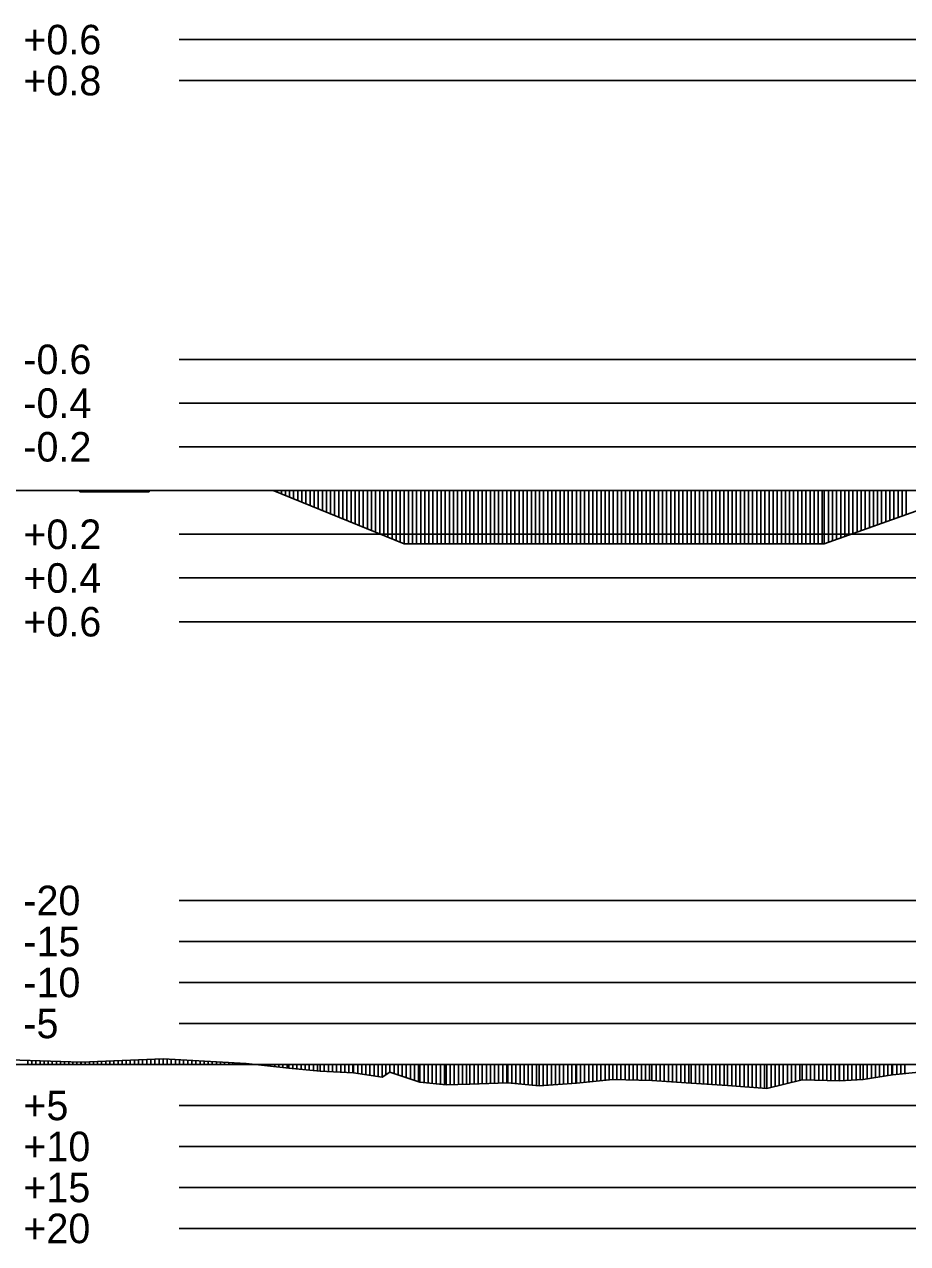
# Model space of a CAD drawing. Extents: x 2 to 10148, y 0 to 380.
# Drawn here: x 8502.6 to 8556.4, y 231.1 to 305.4 of the extents above; entities that cross this region are included whole.
import ezdxf

# ---------------------------------------------------------------- set-up
doc = ezdxf.new("R2010")
doc.units = 0
for name, color, linetype in [('POSUN_CARA', 7, 'Continuous'), ('POSUN_RASTR', 7, 'Continuous'), ('POSUN_TEXT', 7, 'Continuous'), ('ZRYCHL_CARA', 7, 'Continuous'), ('ZRYCHL_RASTR', 7, 'Continuous'), ('ZRYCHL_TEXT', 7, 'Continuous')]:
    doc.layers.add(name, color=color, linetype=linetype)

msp = doc.modelspace()

# ---------------------------------------------------------------- linework, layer by layer
at = {"layer": 'POSUN_CARA'}
for p, q in [((8501.015, 242.306), (8506.024, 242.135)), ((8502.765, 242), (8502.765, 242.246)), ((8503.015, 242), (8503.015, 242.238)), ((8503.265, 242), (8503.265, 242.229)), ((8503.515, 242), (8503.515, 242.22)), ((8503.765, 242), (8503.765, 242.212)), ((8504.015, 242), (8504.015, 242.203)), ((8504.265, 242), (8504.265, 242.195)), ((8504.515, 242), (8504.515, 242.186)), ((8504.765, 242), (8504.765, 242.178)), ((8505.015, 242), (8505.015, 242.169)), ((8505.265, 242), (8505.265, 242.161)), ((8505.515, 242), (8505.515, 242.152)), ((8505.765, 242), (8505.765, 242.144)), ((8506.015, 242), (8506.015, 242.135)), ((8506.024, 242.135), (8511.025, 242.348)), ((8506.024, 242), (8506.024, 242.135)), ((8506.274, 242), (8506.274, 242.145)), ((8506.524, 242), (8506.524, 242.156)), ((8506.774, 242), (8506.774, 242.167)), ((8507.024, 242), (8507.024, 242.177)), ((8507.274, 242), (8507.274, 242.188)), ((8507.524, 242), (8507.524, 242.199)), ((8507.774, 242), (8507.774, 242.209)), ((8508.024, 242), (8508.024, 242.22)), ((8508.274, 242), (8508.274, 242.231)), ((8508.524, 242), (8508.524, 242.241)), ((8508.774, 242), (8508.774, 242.252)), ((8509.024, 242), (8509.024, 242.263)), ((8509.274, 242), (8509.274, 242.273)), ((8509.524, 242), (8509.524, 242.284)), ((8509.774, 242), (8509.774, 242.295)), ((8510.024, 242), (8510.024, 242.305)), ((8510.274, 242), (8510.274, 242.316)), ((8510.524, 242), (8510.524, 242.327)), ((8510.774, 242), (8510.774, 242.337)), ((8511.024, 242), (8511.024, 242.348)), ((8511.025, 242.348), (8516.085, 242.054)), ((8511.025, 242), (8511.025, 242.348)), ((8511.275, 242), (8511.275, 242.333)), ((8511.525, 242), (8511.525, 242.319)), ((8511.775, 242), (8511.775, 242.304)), ((8512.025, 242), (8512.025, 242.29)), ((8512.275, 242), (8512.275, 242.275)), ((8512.525, 242), (8512.525, 242.261)), ((8512.775, 242), (8512.775, 242.246)), ((8513.025, 242), (8513.025, 242.232)), ((8513.275, 242), (8513.275, 242.217)), ((8513.525, 242), (8513.525, 242.202)), ((8513.775, 242), (8513.775, 242.188)), ((8514.025, 242), (8514.025, 242.173)), ((8514.275, 242), (8514.275, 242.159)), ((8514.525, 242), (8514.525, 242.144)), ((8514.775, 242), (8514.775, 242.13)), ((8515.025, 242), (8515.025, 242.115)), ((8515.275, 242), (8515.275, 242.101)), ((8515.525, 242), (8515.525, 242.086)), ((8515.775, 242), (8515.775, 242.072)), ((8516.025, 242), (8516.025, 242.057)), ((8516.085, 242.054), (8518.691, 241.766)), ((8516.085, 242), (8516.085, 242.054)), ((8516.335, 242), (8516.335, 242.026)), ((8516.585, 242), (8516.585, 241.998)), ((8516.835, 242), (8516.835, 241.971)), ((8517.085, 242), (8517.085, 241.943)), ((8517.335, 242), (8517.335, 241.916)), ((8517.585, 242), (8517.585, 241.888)), ((8517.835, 242), (8517.835, 241.86)), ((8518.085, 242), (8518.085, 241.833)), ((8518.335, 242), (8518.335, 241.805)), ((8518.585, 242), (8518.585, 241.778)), ((8518.691, 242), (8518.691, 241.766)), ((8518.691, 241.766), (8520.608, 241.584)), ((8518.941, 242), (8518.941, 241.742)), ((8519.191, 242), (8519.191, 241.719)), ((8519.441, 242), (8519.441, 241.695)), ((8519.691, 242), (8519.691, 241.671)), ((8519.941, 242), (8519.941, 241.647)), ((8520.191, 242), (8520.191, 241.624)), ((8520.441, 242), (8520.441, 241.6)), ((8520.608, 242), (8520.608, 241.584)), ((8520.858, 242), (8520.858, 241.573)), ((8521.108, 242), (8521.108, 241.561)), ((8521.358, 242), (8521.358, 241.549)), ((8521.608, 242), (8521.608, 241.538)), ((8521.858, 242), (8521.858, 241.526)), ((8522.108, 242), (8522.108, 241.515)), ((8522.358, 242), (8522.358, 241.503)), ((8522.608, 242), (8522.608, 241.492)), ((8522.645, 242), (8522.645, 241.49)), ((8522.895, 242), (8522.895, 241.452)), ((8523.145, 242), (8523.145, 241.414)), ((8523.395, 242), (8523.395, 241.376)), ((8523.645, 242), (8523.645, 241.338)), ((8523.895, 242), (8523.895, 241.3)), ((8524.145, 242), (8524.145, 241.262)), ((8524.38, 242), (8524.38, 241.226)), ((8524.619, 241.375), (8524.62, 242)), ((8524.861, 242), (8524.861, 241.526)), ((8525.111, 242), (8525.111, 241.443)), ((8525.361, 242), (8525.361, 241.361)), ((8525.611, 242), (8525.611, 241.278)), ((8525.861, 242), (8525.861, 241.195)), ((8526.111, 242), (8526.111, 241.112)), ((8526.361, 242), (8526.361, 241.03)), ((8526.611, 242), (8526.611, 240.947)), ((8526.69, 242), (8526.69, 240.921)), ((8526.94, 242), (8526.94, 240.896)), ((8527.19, 242), (8527.19, 240.871)), ((8527.44, 242), (8527.44, 240.846)), ((8527.69, 242), (8527.69, 240.821)), ((8527.94, 242), (8527.94, 240.796)), ((8528.19, 242), (8528.19, 240.771)), ((8528.285, 242), (8528.285, 240.762)), ((8528.535, 242), (8528.535, 240.767)), ((8528.785, 242), (8528.785, 240.772)), ((8529.035, 242), (8529.035, 240.777)), ((8529.285, 242), (8529.285, 240.782)), ((8529.535, 242), (8529.535, 240.787)), ((8529.744, 242), (8529.744, 240.791)), ((8529.994, 242), (8529.994, 240.8)), ((8530.244, 242), (8530.244, 240.809)), ((8530.494, 242), (8530.494, 240.819)), ((8530.744, 242), (8530.744, 240.828)), ((8530.994, 242), (8530.994, 240.837)), ((8531.244, 242), (8531.244, 240.846)), ((8531.494, 242), (8531.494, 240.855)), ((8531.744, 242), (8531.744, 240.864)), ((8531.994, 242), (8531.994, 240.873)), ((8532.046, 242), (8532.046, 240.875)), ((8532.296, 242), (8532.296, 240.853)), ((8532.546, 242), (8532.546, 240.831)), ((8532.796, 242), (8532.796, 240.808)), ((8533.046, 242), (8533.046, 240.786)), ((8533.296, 242), (8533.296, 240.764)), ((8533.546, 242), (8533.546, 240.742)), ((8533.796, 242), (8533.796, 240.72)), ((8533.958, 242), (8533.958, 240.705)), ((8534.208, 242), (8534.208, 240.722)), ((8534.458, 242), (8534.458, 240.738)), ((8534.708, 242), (8534.708, 240.754)), ((8534.958, 242), (8534.958, 240.77)), ((8535.208, 242), (8535.208, 240.786)), ((8535.458, 242), (8535.458, 240.803)), ((8535.708, 242), (8535.708, 240.819)), ((8535.958, 242), (8535.958, 240.835)), ((8536.208, 242), (8536.208, 240.851)), ((8536.235, 242), (8536.235, 240.853)), ((8536.485, 242), (8536.485, 240.879)), ((8536.735, 242), (8536.735, 240.905)), ((8536.985, 242), (8536.985, 240.93)), ((8537.235, 242), (8537.235, 240.956)), ((8537.485, 242), (8537.485, 240.982)), ((8537.735, 242), (8537.735, 241.008)), ((8537.985, 242), (8537.985, 241.034)), ((8538.235, 242), (8538.235, 241.059)), ((8538.452, 242), (8538.452, 241.082)), ((8538.702, 242), (8538.702, 241.075)), ((8538.952, 242), (8538.952, 241.068)), ((8539.202, 242), (8539.202, 241.061)), ((8539.452, 242), (8539.452, 241.054)), ((8539.702, 242), (8539.702, 241.047)), ((8539.952, 242), (8539.952, 241.04)), ((8540.202, 242), (8540.202, 241.033)), ((8540.452, 242), (8540.452, 241.027)), ((8540.702, 242), (8540.702, 241.02)), ((8540.847, 242), (8540.847, 241.016)), ((8541.097, 242), (8541.097, 240.999)), ((8541.347, 242), (8541.347, 240.983)), ((8541.597, 242), (8541.597, 240.967)), ((8541.847, 242), (8541.847, 240.951)), ((8542.097, 242), (8542.097, 240.935)), ((8542.347, 242), (8542.347, 240.919)), ((8542.597, 242), (8542.597, 240.902)), ((8542.847, 242), (8542.847, 240.886)), ((8543.097, 242), (8543.097, 240.87)), ((8543.245, 242), (8543.245, 240.86)), ((8543.495, 242), (8543.495, 240.844)), ((8543.745, 242), (8543.745, 240.827)), ((8543.995, 242), (8543.995, 240.811)), ((8544.245, 242), (8544.245, 240.794)), ((8544.495, 242), (8544.495, 240.777)), ((8544.745, 242), (8544.745, 240.761)), ((8544.995, 242), (8544.995, 240.744)), ((8545.245, 242), (8545.245, 240.727)), ((8545.462, 242), (8545.462, 240.713)), ((8545.712, 242), (8545.712, 240.694)), ((8545.962, 242), (8545.962, 240.676)), ((8546.212, 242), (8546.212, 240.657)), ((8546.462, 242), (8546.462, 240.639)), ((8546.712, 242), (8546.712, 240.62)), ((8546.962, 242), (8546.962, 240.602)), ((8547.212, 242), (8547.212, 240.583)), ((8547.462, 242), (8547.462, 240.565)), ((8547.712, 242), (8547.712, 240.546)), ((8547.859, 242), (8547.859, 240.535)), ((8548.109, 242), (8548.109, 240.597)), ((8548.359, 242), (8548.359, 240.658)), ((8548.609, 242), (8548.609, 240.72)), ((8548.859, 242), (8548.859, 240.782)), ((8549.109, 242), (8549.109, 240.843)), ((8549.359, 242), (8549.359, 240.905)), ((8549.609, 242), (8549.609, 240.967)), ((8549.859, 242), (8549.859, 241.028)), ((8550.017, 242), (8550.017, 241.067)), ((8550.267, 242), (8550.267, 241.061)), ((8550.517, 242), (8550.517, 241.054)), ((8550.767, 242), (8550.767, 241.047)), ((8551.017, 242), (8551.017, 241.041)), ((8551.267, 242), (8551.267, 241.034)), ((8551.517, 242), (8551.517, 241.028)), ((8551.767, 242), (8551.767, 241.021)), ((8552.017, 242), (8552.017, 241.015)), ((8552.267, 242), (8552.267, 241.008)), ((8552.294, 242), (8552.294, 241.007)), ((8552.544, 242), (8552.544, 241.019)), ((8552.794, 242), (8552.794, 241.031)), ((8553.044, 242), (8553.044, 241.043)), ((8553.294, 242), (8553.294, 241.055)), ((8553.544, 242), (8553.544, 241.067)), ((8553.731, 242), (8553.731, 241.076)), ((8553.981, 242), (8553.981, 241.118)), ((8554.231, 242), (8554.231, 241.159)), ((8554.481, 242), (8554.481, 241.201)), ((8554.731, 242), (8554.731, 241.243)), ((8554.981, 242), (8554.981, 241.284)), ((8555.231, 242), (8555.231, 241.326)), ((8555.481, 242), (8555.481, 241.368)), ((8555.527, 242), (8555.527, 241.375)), ((8555.777, 242), (8555.777, 241.399)), ((8556.027, 242), (8556.027, 241.422)), ((8556.277, 242), (8556.277, 241.446)), ((8520.608, 241.584), (8522.645, 241.49)), ((8522.645, 241.49), (8524.38, 241.226)), ((8524.38, 241.226), (8524.861, 241.526)), ((8524.861, 241.526), (8526.69, 240.921)), ((8526.69, 240.921), (8528.285, 240.762)), ((8536.235, 240.853), (8538.452, 241.082)), ((8538.452, 241.082), (8540.847, 241.016)), ((8540.847, 241.016), (8543.245, 240.86)), ((8547.859, 240.535), (8550.017, 241.067)), ((8550.017, 241.067), (8552.294, 241.007)), ((8552.294, 241.007), (8553.731, 241.076)), ((8553.731, 241.076), (8555.527, 241.375)), ((8555.527, 241.375), (8557.326, 241.544)), ((8528.285, 240.762), (8529.744, 240.791)), ((8529.744, 240.791), (8532.046, 240.875)), ((8532.046, 240.875), (8533.958, 240.705)), ((8533.958, 240.705), (8536.235, 240.853)), ((8543.245, 240.86), (8545.462, 240.713)), ((8545.462, 240.713), (8547.859, 240.535))]:
    msp.add_line(p, q, dxfattribs=at)
at = {"layer": 'POSUN_RASTR'}
for p, q in [((8512, 252), (8708, 252)), ((8512, 249.5), (8708, 249.5)), ((8512, 247), (8708, 247)), ((8512, 244.5), (8708, 244.5)), ((8072.18, 242), (9138.147, 242)), ((8512, 239.5), (8708, 239.5)), ((8512, 237), (8708, 237)), ((8512, 234.5), (8708, 234.5)), ((8512, 232), (8708, 232))]:
    msp.add_line(p, q, dxfattribs=at)
at = {"layer": 'ZRYCHL_CARA'}
for p, q in [((8072.18, 277), (9138.147, 277)), ((8505.939, 277), (8505.939, 276.918)), ((8505.939, 277), (8505.939, 276.918)), ((8505.939, 276.918), (8510.175, 276.918)), ((8506.189, 277), (8506.189, 276.918)), ((8506.439, 277), (8506.439, 276.918)), ((8506.689, 277), (8506.689, 276.918)), ((8506.939, 277), (8506.939, 276.918)), ((8507.189, 277), (8507.189, 276.918)), ((8507.439, 277), (8507.439, 276.918)), ((8507.689, 277), (8507.689, 276.918)), ((8507.939, 277), (8507.939, 276.918)), ((8508.189, 277), (8508.189, 276.918)), ((8508.439, 277), (8508.439, 276.918)), ((8508.689, 277), (8508.689, 276.918)), ((8508.939, 277), (8508.939, 276.918)), ((8509.189, 277), (8509.189, 276.918)), ((8509.439, 277), (8509.439, 276.918)), ((8509.689, 277), (8509.689, 276.918)), ((8509.939, 277), (8509.939, 276.918)), ((8510.175, 276.918), (8510.175, 277)), ((8517.738, 277), (8525.738, 273.741)), ((8517.988, 277), (8517.988, 276.898)), ((8518.238, 277), (8518.238, 276.796)), ((8518.488, 277), (8518.488, 276.694)), ((8518.738, 277), (8518.738, 276.593)), ((8518.988, 277), (8518.988, 276.491)), ((8519.238, 277), (8519.238, 276.389)), ((8519.488, 277), (8519.488, 276.287)), ((8519.738, 277), (8519.738, 276.185)), ((8519.988, 277), (8519.988, 276.083)), ((8520.238, 277), (8520.238, 275.982)), ((8520.488, 277), (8520.488, 275.88)), ((8520.738, 277), (8520.738, 275.778)), ((8520.988, 277), (8520.988, 275.676)), ((8521.238, 277), (8521.238, 275.574)), ((8521.488, 277), (8521.488, 275.472)), ((8521.738, 277), (8521.738, 275.37)), ((8521.988, 277), (8521.988, 275.269)), ((8522.238, 277), (8522.238, 275.167)), ((8522.488, 277), (8522.488, 275.065)), ((8522.738, 277), (8522.738, 274.963)), ((8522.988, 277), (8522.988, 274.861)), ((8523.238, 277), (8523.238, 274.759)), ((8523.488, 277), (8523.488, 274.658)), ((8523.738, 277), (8523.738, 274.556)), ((8523.988, 277), (8523.988, 274.454)), ((8524.238, 277), (8524.238, 274.352)), ((8524.488, 277), (8524.488, 274.25)), ((8524.738, 277), (8524.738, 274.148)), ((8524.988, 277), (8524.988, 274.046)), ((8525.238, 277), (8525.238, 273.945)), ((8525.488, 277), (8525.488, 273.843)), ((8525.738, 277), (8525.738, 273.741)), ((8525.988, 277), (8525.988, 273.741)), ((8526.238, 277), (8526.238, 273.741)), ((8526.488, 277), (8526.488, 273.741)), ((8526.738, 277), (8526.738, 273.741)), ((8526.988, 277), (8526.988, 273.741)), ((8527.238, 277), (8527.238, 273.741)), ((8527.488, 277), (8527.488, 273.741)), ((8527.738, 277), (8527.738, 273.741)), ((8527.988, 277), (8527.988, 273.741)), ((8528.238, 277), (8528.238, 273.741)), ((8528.488, 277), (8528.488, 273.741)), ((8528.738, 277), (8528.738, 273.741)), ((8528.988, 277), (8528.988, 273.741)), ((8529.238, 277), (8529.238, 273.741)), ((8529.488, 277), (8529.488, 273.741)), ((8529.738, 277), (8529.738, 273.741)), ((8529.988, 277), (8529.988, 273.741)), ((8530.238, 277), (8530.238, 273.741)), ((8530.488, 277), (8530.488, 273.741)), ((8530.738, 277), (8530.738, 273.741)), ((8530.988, 277), (8530.988, 273.741)), ((8531.238, 277), (8531.238, 273.741)), ((8531.488, 277), (8531.488, 273.741)), ((8531.738, 277), (8531.738, 273.741)), ((8531.988, 277), (8531.988, 273.741)), ((8532.238, 277), (8532.238, 273.741)), ((8532.488, 277), (8532.488, 273.741)), ((8532.738, 277), (8532.738, 273.741)), ((8532.988, 277), (8532.988, 273.741)), ((8533.238, 277), (8533.238, 273.741)), ((8533.488, 277), (8533.488, 273.741)), ((8533.738, 277), (8533.738, 273.741)), ((8533.988, 277), (8533.988, 273.741)), ((8534.238, 277), (8534.238, 273.741)), ((8534.488, 277), (8534.488, 273.741)), ((8534.738, 277), (8534.738, 273.741)), ((8534.988, 277), (8534.988, 273.741)), ((8535.238, 277), (8535.238, 273.741)), ((8535.488, 277), (8535.488, 273.741)), ((8535.738, 277), (8535.738, 273.741)), ((8535.988, 277), (8535.988, 273.741)), ((8536.238, 277), (8536.238, 273.741)), ((8536.488, 277), (8536.488, 273.741)), ((8536.738, 277), (8536.738, 273.741)), ((8536.988, 277), (8536.988, 273.741)), ((8537.238, 277), (8537.238, 273.741)), ((8537.488, 277), (8537.488, 273.741)), ((8537.738, 277), (8537.738, 273.741)), ((8537.988, 277), (8537.988, 273.741)), ((8538.238, 277), (8538.238, 273.741)), ((8538.488, 277), (8538.488, 273.741)), ((8538.738, 277), (8538.738, 273.741)), ((8538.988, 277), (8538.988, 273.741)), ((8539.238, 277), (8539.238, 273.741)), ((8539.488, 277), (8539.488, 273.741)), ((8539.738, 277), (8539.738, 273.741)), ((8539.988, 277), (8539.988, 273.741)), ((8540.238, 277), (8540.238, 273.741)), ((8540.488, 277), (8540.488, 273.741)), ((8540.738, 277), (8540.738, 273.741)), ((8540.988, 277), (8540.988, 273.741)), ((8541.238, 277), (8541.238, 273.741)), ((8541.488, 277), (8541.488, 273.741)), ((8541.738, 277), (8541.738, 273.741)), ((8541.988, 277), (8541.988, 273.741)), ((8542.238, 277), (8542.238, 273.741)), ((8542.488, 277), (8542.488, 273.741)), ((8542.738, 277), (8542.738, 273.741)), ((8542.988, 277), (8542.988, 273.741)), ((8543.238, 277), (8543.238, 273.741)), ((8543.488, 277), (8543.488, 273.741)), ((8543.738, 277), (8543.738, 273.741)), ((8543.988, 277), (8543.988, 273.741)), ((8544.238, 277), (8544.238, 273.741)), ((8544.488, 277), (8544.488, 273.741)), ((8544.738, 277), (8544.738, 273.741)), ((8544.988, 277), (8544.988, 273.741)), ((8545.238, 277), (8545.238, 273.741)), ((8545.488, 277), (8545.488, 273.741)), ((8545.738, 277), (8545.738, 273.741)), ((8545.988, 277), (8545.988, 273.741)), ((8546.238, 277), (8546.238, 273.741)), ((8546.488, 277), (8546.488, 273.741)), ((8546.738, 277), (8546.738, 273.741)), ((8546.988, 277), (8546.988, 273.741)), ((8547.238, 277), (8547.238, 273.741)), ((8547.488, 277), (8547.488, 273.741)), ((8547.738, 277), (8547.738, 273.741)), ((8547.988, 277), (8547.988, 273.741)), ((8548.238, 277), (8548.238, 273.741)), ((8548.488, 277), (8548.488, 273.741)), ((8548.738, 277), (8548.738, 273.741)), ((8548.988, 277), (8548.988, 273.741)), ((8549.238, 277), (8549.238, 273.741)), ((8549.488, 277), (8549.488, 273.741)), ((8549.738, 277), (8549.738, 273.741)), ((8549.988, 277), (8549.988, 273.741)), ((8550.238, 277), (8550.238, 273.741)), ((8550.488, 277), (8550.488, 273.741)), ((8550.738, 277), (8550.738, 273.741)), ((8550.988, 277), (8550.988, 273.741)), ((8551.238, 277), (8551.238, 273.741)), ((8551.358, 277), (8551.358, 273.741)), ((8551.358, 273.741), (8560.465, 277)), ((8551.608, 277), (8551.608, 273.83)), ((8551.858, 277), (8551.858, 273.92)), ((8552.108, 277), (8552.108, 274.009)), ((8552.358, 277), (8552.358, 274.099)), ((8552.608, 277), (8552.608, 274.188)), ((8552.858, 277), (8552.858, 274.278)), ((8553.108, 277), (8553.108, 274.367)), ((8553.358, 277), (8553.358, 274.457)), ((8553.608, 277), (8553.608, 274.546)), ((8553.858, 277), (8553.858, 274.636)), ((8554.108, 277), (8554.108, 274.725)), ((8554.358, 277), (8554.358, 274.814)), ((8554.608, 277), (8554.608, 274.904)), ((8554.858, 277), (8554.858, 274.993)), ((8555.108, 277), (8555.108, 275.083)), ((8555.358, 277), (8555.358, 275.172)), ((8555.608, 277), (8555.608, 275.262)), ((8555.858, 277), (8555.858, 275.351)), ((8556.108, 277), (8556.108, 275.441)), ((8556.358, 277), (8556.358, 275.53)), ((8525.738, 273.741), (8551.358, 273.741))]:
    msp.add_line(p, q, dxfattribs=at)
at = {"layer": 'ZRYCHL_RASTR'}
for p, q in [((8512, 304.5), (8708, 304.5)), ((8512, 302), (8708, 302)), ((8512, 285), (8722.943, 285)), ((8512, 282.333), (8723.074, 282.333)), ((8512, 279.667), (8723.022, 279.667)), ((8512, 274.333), (8708, 274.333)), ((8512, 271.667), (8708, 271.667)), ((8512, 269), (8708, 269))]:
    msp.add_line(p, q, dxfattribs=at)

# ---------------------------------------------------------------- texts
at = {"layer": 'POSUN_TEXT'}
for s, p in [('-20', (8502.5, 251.1)), ('-15', (8502.5, 248.6)), ('-10', (8502.5, 246.1)), ('-5', (8502.5, 243.6)), ('+5', (8502.5, 238.6)), ('+10', (8502.5, 236.1)), ('+15', (8502.5, 233.6)), ('+20', (8502.5, 231.1))]:
    msp.add_text(s, height=1.8, dxfattribs=at).set_placement(p)
at = {"layer": 'ZRYCHL_TEXT'}
for s, p in [('+0.6', (8502.5, 303.6)), ('+0.8', (8502.5, 301.1)), ('-0.6', (8502.5, 284.1)), ('-0.4', (8502.5, 281.433)), ('-0.2', (8502.5, 278.767)), ('+0.2', (8502.5, 273.433)), ('+0.4', (8502.5, 270.767)), ('+0.6', (8502.5, 268.1))]:
    msp.add_text(s, height=1.8, dxfattribs=at).set_placement(p)

doc.saveas('drawing.dxf')
